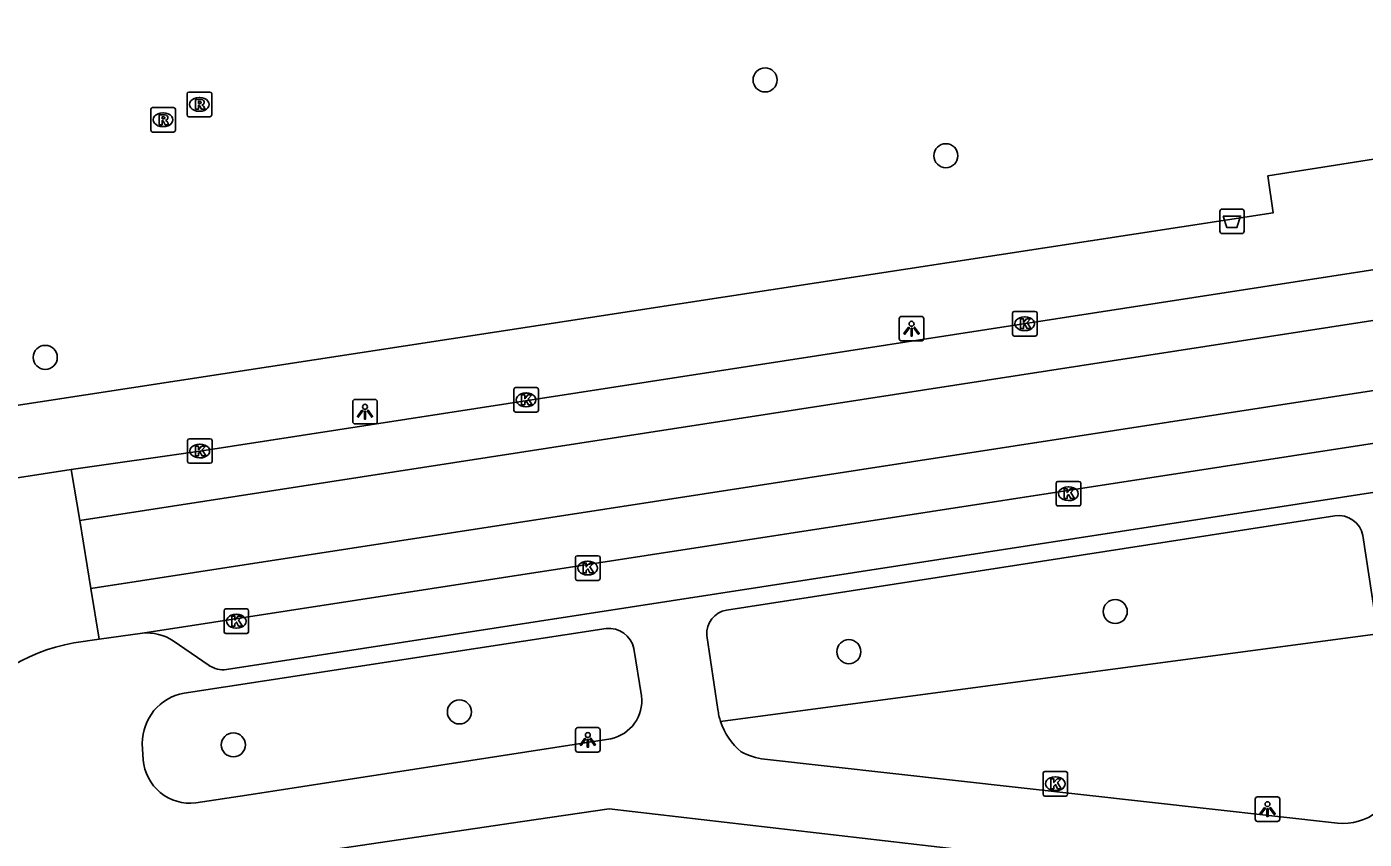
# Model space of a CAD drawing. Extents: x 162026 to 163499, y 387297 to 388169.
# Drawn here: x 162531.3 to 162585.7, y 387536.3 to 387569.3 of the extents above; entities that cross this region are included whole.
import ezdxf

# ---------------------------------------------------------------- set-up
doc = ezdxf.new("R2010")
doc.units = 0
for name, color, linetype in [('IMGEO_Afvalbak', 7, 'Continuous'), ('IMGEO_Boom', 7, 'Continuous'), ('IMGEO_Groenvoorziening', 7, 'Continuous'), ('IMGEO_Kolk', 7, 'Continuous'), ('IMGEO_Lichtpunt', 7, 'Continuous'), ('IMGEO_Rijbaan_lokaal_gesloten', 7, 'Continuous'), ('IMGEO_Rijbaan_lokaal_open', 7, 'Continuous'), ('IMGEO_Rioolput', 7, 'Continuous'), ('IMGEO_Voetpad_open', 7, 'Continuous')]:
    doc.layers.add(name, color=color, linetype=linetype)

msp = doc.modelspace()

# ---------------------------------------------------------------- linework, layer by layer
at = {"layer": 'IMGEO_Afvalbak'}
for p, q in [((162579.917, 387561.913), (162580.707, 387561.913)), ((162580.707, 387561.913), (162579.917, 387561.913)), ((162579.817, 387561.013), (162579.817, 387561.813)), ((162579.817, 387561.813), (162579.817, 387561.013)), ((162580.807, 387561.813), (162580.807, 387561.013)), ((162580.807, 387561.013), (162580.807, 387561.813)), ((162580.707, 387560.913), (162579.917, 387560.913)), ((162579.917, 387560.913), (162580.707, 387560.913))]:
    msp.add_line(p, q, dxfattribs=at)
msp.add_lwpolyline([(162579.96, 387561.627), (162580.664, 387561.627), (162580.515, 387561.157), (162580.109, 387561.157), (162579.96, 387561.627)], dxfattribs=at)
for centre, start, end in [((162579.917, 387561.813), 90, 180), ((162579.917, 387561.813), 90, 180), ((162580.707, 387561.813), 0, 90), ((162580.707, 387561.813), 360, 90), ((162579.917, 387561.013), 180, 270), ((162579.917, 387561.013), 180, 270), ((162580.707, 387561.013), 270, 0), ((162580.707, 387561.013), 270, 0)]:
    msp.add_arc(centre, 0.1, start, end, dxfattribs=at)
at = {"layer": 'IMGEO_Boom'}
for centre in [(162561.308, 387567.167), (162568.667, 387564.085), (162532.008, 387555.879), (162575.561, 387545.537), (162564.717, 387543.903), (162548.864, 387541.451), (162539.663, 387540.111)]:
    msp.add_circle(centre, 0.489, dxfattribs=at)
at = {"layer": 'IMGEO_Groenvoorziening'}
msp.add_lwpolyline([(162559.497, 387541.056), (162586.253, 387544.626)], dxfattribs=at)
at = {"layer": 'IMGEO_Kolk'}
for p, q in [((162571.377, 387556.821), (162571.377, 387557.673)), ((162571.452, 387557.747), (162572.304, 387557.747)), ((162572.378, 387557.673), (162572.378, 387556.821)), ((162571.865, 387557.527), (162571.89, 387557.527)), ((162572.304, 387556.747), (162571.452, 387556.747)), ((162571.888, 387556.967), (162571.863, 387556.967)), ((162551.078, 387553.723), (162551.078, 387554.575)), ((162551.153, 387554.649), (162552.005, 387554.649)), ((162551.566, 387554.429), (162551.591, 387554.429)), ((162552.079, 387554.575), (162552.079, 387553.723)), ((162551.589, 387553.869), (162551.564, 387553.869)), ((162552.005, 387553.649), (162551.153, 387553.649)), ((162537.797, 387551.642), (162537.797, 387552.494)), ((162537.872, 387552.568), (162538.724, 387552.568)), ((162538.285, 387552.348), (162538.31, 387552.348)), ((162538.798, 387552.494), (162538.798, 387551.642)), ((162538.724, 387551.568), (162537.872, 387551.568)), ((162538.308, 387551.788), (162538.283, 387551.788)), ((162573.155, 387549.905), (162573.155, 387550.757)), ((162573.23, 387550.831), (162574.082, 387550.831)), ((162573.643, 387550.611), (162573.668, 387550.611)), ((162574.156, 387550.757), (162574.156, 387549.905)), ((162573.666, 387550.051), (162573.641, 387550.051)), ((162574.082, 387549.831), (162573.23, 387549.831)), ((162553.662, 387547.806), (162554.514, 387547.806)), ((162553.587, 387546.88), (162553.587, 387547.732)), ((162554.075, 387547.586), (162554.1, 387547.586)), ((162554.588, 387547.732), (162554.588, 387546.88)), ((162554.514, 387546.806), (162553.662, 387546.806)), ((162554.098, 387547.026), (162554.073, 387547.026)), ((162539.36, 387545.643), (162540.212, 387545.643)), ((162539.285, 387544.717), (162539.285, 387545.569)), ((162539.773, 387545.423), (162539.798, 387545.423)), ((162540.286, 387545.569), (162540.286, 387544.717)), ((162540.212, 387544.643), (162539.36, 387544.643)), ((162539.796, 387544.863), (162539.771, 387544.863)), ((162572.621, 387538.102), (162572.621, 387538.954)), ((162572.696, 387539.028), (162573.548, 387539.028)), ((162573.109, 387538.808), (162573.134, 387538.808)), ((162573.622, 387538.954), (162573.622, 387538.102)), ((162573.548, 387538.028), (162572.696, 387538.028)), ((162573.132, 387538.248), (162573.107, 387538.248))]:
    msp.add_line(p, q, dxfattribs=at)
for points in [[(162571.377, 387556.821), (162571.377, 387557.673)], [(162571.452, 387557.747), (162572.304, 387557.747)], [(162572.378, 387557.673), (162572.378, 387556.821)], [(162571.698, 387557.447), (162571.821, 387557.447), (162571.821, 387557.296), (162571.951, 387557.447), (162572.115, 387557.447), (162571.969, 387557.296), (162572.122, 387557.047), (162571.97, 387557.047), (162571.885, 387557.211), (162571.821, 387557.144), (162571.821, 387557.047), (162571.698, 387557.047), (162571.698, 387557.447)], [(162572.304, 387556.747), (162571.452, 387556.747)], [(162551.078, 387553.723), (162551.078, 387554.575)], [(162551.153, 387554.649), (162552.005, 387554.649)], [(162551.399, 387554.349), (162551.522, 387554.349), (162551.522, 387554.198), (162551.652, 387554.349), (162551.816, 387554.349), (162551.67, 387554.198), (162551.823, 387553.949), (162551.671, 387553.949), (162551.586, 387554.113), (162551.522, 387554.046), (162551.522, 387553.949), (162551.399, 387553.949), (162551.399, 387554.349)], [(162552.079, 387554.575), (162552.079, 387553.723)], [(162552.005, 387553.649), (162551.153, 387553.649)], [(162537.797, 387551.642), (162537.797, 387552.494)], [(162537.872, 387552.568), (162538.724, 387552.568)], [(162538.118, 387552.268), (162538.241, 387552.268), (162538.241, 387552.117), (162538.371, 387552.268), (162538.535, 387552.268), (162538.389, 387552.117), (162538.542, 387551.868), (162538.39, 387551.868), (162538.305, 387552.032), (162538.241, 387551.965), (162538.241, 387551.868), (162538.118, 387551.868), (162538.118, 387552.268)], [(162538.798, 387552.494), (162538.798, 387551.642)], [(162538.724, 387551.568), (162537.872, 387551.568)], [(162573.155, 387549.905), (162573.155, 387550.757)], [(162573.23, 387550.831), (162574.082, 387550.831)], [(162573.476, 387550.531), (162573.599, 387550.531), (162573.599, 387550.38), (162573.729, 387550.531), (162573.893, 387550.531), (162573.747, 387550.38), (162573.9, 387550.131), (162573.748, 387550.131), (162573.663, 387550.295), (162573.599, 387550.228), (162573.599, 387550.131), (162573.476, 387550.131), (162573.476, 387550.531)], [(162574.156, 387550.757), (162574.156, 387549.905)], [(162574.082, 387549.831), (162573.23, 387549.831)], [(162553.662, 387547.806), (162554.514, 387547.806)], [(162553.587, 387546.88), (162553.587, 387547.732)], [(162553.908, 387547.506), (162554.031, 387547.506), (162554.031, 387547.355), (162554.161, 387547.506), (162554.325, 387547.506), (162554.179, 387547.355), (162554.332, 387547.106), (162554.18, 387547.106), (162554.095, 387547.27), (162554.031, 387547.203), (162554.031, 387547.106), (162553.908, 387547.106), (162553.908, 387547.506)], [(162554.588, 387547.732), (162554.588, 387546.88)], [(162554.514, 387546.806), (162553.662, 387546.806)], [(162539.36, 387545.643), (162540.212, 387545.643)], [(162539.285, 387544.717), (162539.285, 387545.569)], [(162539.606, 387545.343), (162539.729, 387545.343), (162539.729, 387545.192), (162539.859, 387545.343), (162540.023, 387545.343), (162539.877, 387545.192), (162540.03, 387544.943), (162539.878, 387544.943), (162539.793, 387545.107), (162539.729, 387545.04), (162539.729, 387544.943), (162539.606, 387544.943), (162539.606, 387545.343)], [(162540.286, 387545.569), (162540.286, 387544.717)], [(162540.212, 387544.643), (162539.36, 387544.643)], [(162572.621, 387538.102), (162572.621, 387538.954)], [(162572.696, 387539.028), (162573.548, 387539.028)], [(162572.942, 387538.728), (162573.065, 387538.728), (162573.065, 387538.577), (162573.195, 387538.728), (162573.359, 387538.728), (162573.213, 387538.577), (162573.366, 387538.328), (162573.214, 387538.328), (162573.129, 387538.492), (162573.065, 387538.425), (162573.065, 387538.328), (162572.942, 387538.328), (162572.942, 387538.728)], [(162573.622, 387538.954), (162573.622, 387538.102)], [(162573.548, 387538.028), (162572.696, 387538.028)]]:
    msp.add_lwpolyline(points, dxfattribs=at)
for centre, start, end in [((162571.454, 387557.671), 91.552, 178.448), ((162571.454, 387557.671), 91.552, 178.448), ((162572.302, 387557.671), 1.552, 88.448), ((162572.302, 387557.671), 1.552, 88.448), ((162571.454, 387556.823), 181.552, 268.448), ((162571.454, 387556.823), 181.552, 268.448), ((162572.302, 387556.823), 271.552, 358.448), ((162572.302, 387556.823), 271.552, 358.448), ((162551.155, 387554.573), 91.552, 178.448), ((162551.155, 387554.573), 91.552, 178.448), ((162552.003, 387554.573), 1.552, 88.448), ((162552.003, 387554.573), 1.552, 88.448), ((162551.155, 387553.725), 181.552, 268.448), ((162551.155, 387553.725), 181.552, 268.448), ((162552.003, 387553.725), 271.552, 358.448), ((162552.003, 387553.725), 271.552, 358.448), ((162537.874, 387552.492), 91.552, 178.448), ((162537.874, 387552.492), 91.552, 178.448), ((162538.722, 387552.492), 1.552, 88.448), ((162538.722, 387552.492), 1.552, 88.448), ((162537.874, 387551.644), 181.552, 268.448), ((162537.874, 387551.644), 181.552, 268.448), ((162538.722, 387551.644), 271.552, 358.448), ((162538.722, 387551.644), 271.552, 358.448), ((162573.232, 387550.755), 91.552, 178.448), ((162573.232, 387550.755), 91.552, 178.448), ((162574.08, 387550.755), 1.552, 88.448), ((162574.08, 387550.755), 1.552, 88.448), ((162573.232, 387549.907), 181.552, 268.448), ((162573.232, 387549.907), 181.552, 268.448), ((162574.08, 387549.907), 271.552, 358.448), ((162574.08, 387549.907), 271.552, 358.448), ((162553.664, 387547.73), 91.552, 178.448), ((162553.664, 387547.73), 91.552, 178.448), ((162554.512, 387547.73), 1.552, 88.448), ((162554.512, 387547.73), 1.552, 88.448), ((162553.664, 387546.882), 181.552, 268.448), ((162553.664, 387546.882), 181.552, 268.448), ((162554.512, 387546.882), 271.552, 358.448), ((162554.512, 387546.882), 271.552, 358.448), ((162539.362, 387545.567), 91.552, 178.448), ((162539.362, 387545.567), 91.552, 178.448), ((162540.21, 387545.567), 1.552, 88.448), ((162540.21, 387545.567), 1.552, 88.448), ((162539.362, 387544.719), 181.552, 268.448), ((162539.362, 387544.719), 181.552, 268.448), ((162540.21, 387544.719), 271.552, 358.448), ((162540.21, 387544.719), 271.552, 358.448), ((162572.698, 387538.952), 91.552, 178.448), ((162572.698, 387538.952), 91.552, 178.448), ((162573.546, 387538.952), 1.552, 88.448), ((162573.546, 387538.952), 1.552, 88.448), ((162572.698, 387538.104), 181.552, 268.448), ((162572.698, 387538.104), 181.552, 268.448), ((162573.546, 387538.104), 271.552, 358.448), ((162573.546, 387538.104), 271.552, 358.448)]:
    msp.add_arc(centre, 0.0765, start, end, dxfattribs=at)
for centre, major_axis, ratio, start_param, end_param in [((162571.864, 387557.247), (-0.387, 0.002), 0.722429, 4.712389, 7.853982), ((162571.889, 387557.247), (-0.39, 0.002), 0.717154, 1.570796, 4.712389), ((162551.565, 387554.149), (-0.387, 0.002), 0.722429, 4.712389, 7.853982), ((162551.59, 387554.149), (-0.39, 0.002), 0.717154, 1.570796, 4.712389), ((162538.284, 387552.068), (-0.387, 0.002), 0.722429, 4.712389, 7.853982), ((162538.309, 387552.068), (-0.39, 0.002), 0.717154, 1.570796, 4.712389), ((162573.642, 387550.331), (-0.387, 0.002), 0.722429, 4.712389, 7.853982), ((162573.667, 387550.331), (-0.39, 0.002), 0.717154, 1.570796, 4.712389), ((162554.074, 387547.306), (-0.387, 0.002), 0.722429, 4.712389, 7.853982), ((162554.099, 387547.306), (-0.39, 0.002), 0.717154, 1.570796, 4.712389), ((162539.772, 387545.143), (-0.387, 0.002), 0.722429, 4.712389, 7.853982), ((162539.797, 387545.143), (-0.39, 0.002), 0.717154, 1.570796, 4.712389), ((162573.108, 387538.528), (-0.387, 0.002), 0.722429, 4.712389, 7.853982), ((162573.133, 387538.528), (-0.39, 0.002), 0.717154, 1.570796, 4.712389)]:
    msp.add_ellipse(centre, major_axis=major_axis, ratio=ratio, start_param=start_param, end_param=end_param, dxfattribs=at)
at = {"layer": 'IMGEO_Lichtpunt'}
for p, q in [((162566.771, 387557.448), (162566.771, 387556.641)), ((162566.771, 387557.448), (162566.771, 387556.641)), ((162567.673, 387557.543), (162566.865, 387557.543)), ((162567.673, 387557.543), (162566.865, 387557.543)), ((162567.767, 387556.641), (162567.767, 387557.448)), ((162567.767, 387556.641), (162567.767, 387557.448)), ((162566.865, 387556.547), (162567.673, 387556.547)), ((162566.865, 387556.547), (162567.673, 387556.547)), ((162544.523, 387554.071), (162544.523, 387553.264)), ((162544.523, 387554.071), (162544.523, 387553.264)), ((162545.425, 387554.166), (162544.617, 387554.166)), ((162545.425, 387554.166), (162544.617, 387554.166)), ((162545.519, 387553.264), (162545.519, 387554.071)), ((162545.519, 387553.264), (162545.519, 387554.071)), ((162544.617, 387553.17), (162545.425, 387553.17)), ((162544.617, 387553.17), (162545.425, 387553.17)), ((162553.592, 387540.717), (162553.592, 387539.91)), ((162553.592, 387540.717), (162553.592, 387539.91)), ((162554.494, 387540.812), (162553.686, 387540.812)), ((162554.494, 387540.812), (162553.686, 387540.812)), ((162554.588, 387539.91), (162554.588, 387540.717)), ((162554.588, 387539.91), (162554.588, 387540.717)), ((162553.686, 387539.816), (162554.494, 387539.816)), ((162553.686, 387539.816), (162554.494, 387539.816)), ((162582.162, 387537.994), (162581.354, 387537.994)), ((162582.162, 387537.994), (162581.354, 387537.994)), ((162581.26, 387537.899), (162581.26, 387537.092)), ((162581.26, 387537.899), (162581.26, 387537.092)), ((162582.256, 387537.092), (162582.256, 387537.899)), ((162582.256, 387537.092), (162582.256, 387537.899)), ((162581.354, 387536.998), (162582.162, 387536.998)), ((162581.354, 387536.998), (162582.162, 387536.998))]:
    msp.add_line(p, q, dxfattribs=at)
for points in [[(162567.145, 387557.112), (162567.184, 387557.084), (162566.996, 387556.822), (162566.958, 387556.849), (162567.145, 387557.112)], [(162567.247, 387557.064), (162567.294, 387557.064), (162567.294, 387556.742), (162567.247, 387556.742), (162567.247, 387557.064)], [(162567.357, 387557.084), (162567.395, 387557.111), (162567.582, 387556.849), (162567.543, 387556.821), (162567.357, 387557.084)], [(162544.897, 387553.735), (162544.936, 387553.707), (162544.748, 387553.445), (162544.71, 387553.472), (162544.897, 387553.735)], [(162544.999, 387553.687), (162545.046, 387553.687), (162545.046, 387553.365), (162544.999, 387553.365), (162544.999, 387553.687)], [(162545.109, 387553.707), (162545.147, 387553.734), (162545.334, 387553.472), (162545.295, 387553.444), (162545.109, 387553.707)], [(162553.966, 387540.381), (162554.005, 387540.353), (162553.817, 387540.091), (162553.779, 387540.118), (162553.966, 387540.381)], [(162554.068, 387540.333), (162554.115, 387540.333), (162554.115, 387540.011), (162554.068, 387540.011), (162554.068, 387540.333)], [(162554.178, 387540.353), (162554.216, 387540.38), (162554.403, 387540.118), (162554.364, 387540.09), (162554.178, 387540.353)], [(162581.634, 387537.563), (162581.673, 387537.535), (162581.485, 387537.273), (162581.447, 387537.3), (162581.634, 387537.563)], [(162581.736, 387537.515), (162581.783, 387537.515), (162581.783, 387537.193), (162581.736, 387537.193), (162581.736, 387537.515)], [(162581.846, 387537.535), (162581.884, 387537.562), (162582.071, 387537.3), (162582.032, 387537.272), (162581.846, 387537.535)]]:
    msp.add_lwpolyline(points, dxfattribs=at)
for centre in [(162567.27, 387557.246), (162545.022, 387553.869), (162554.091, 387540.515), (162581.759, 387537.697)]:
    msp.add_circle(centre, 0.0994, dxfattribs=at)
for centre, start, end in [((162566.865, 387557.448), 90, 180), ((162566.865, 387557.448), 90, 180), ((162567.673, 387557.448), 0, 90), ((162567.673, 387557.448), 0, 90), ((162566.865, 387556.641), 180, 270), ((162566.865, 387556.641), 180, 270), ((162567.673, 387556.641), 270, 0), ((162567.673, 387556.641), 270, 360), ((162544.617, 387554.071), 90, 180), ((162544.617, 387554.071), 90, 180), ((162545.425, 387554.071), 0, 90), ((162545.425, 387554.071), 0, 90), ((162544.617, 387553.264), 180, 270), ((162544.617, 387553.264), 180, 270), ((162545.425, 387553.264), 270, 0), ((162545.425, 387553.264), 270, 360), ((162553.686, 387540.717), 90, 180), ((162553.686, 387540.717), 90, 180), ((162554.494, 387540.717), 0, 90), ((162554.494, 387540.717), 0, 90), ((162553.686, 387539.91), 180, 270), ((162553.686, 387539.91), 180, 270), ((162554.494, 387539.91), 270, 0), ((162554.494, 387539.91), 270, 360), ((162581.354, 387537.899), 90, 180), ((162581.354, 387537.899), 90, 180), ((162582.162, 387537.899), 0, 90), ((162582.162, 387537.899), 0, 90), ((162581.354, 387537.092), 180, 270), ((162581.354, 387537.092), 180, 270), ((162582.162, 387537.092), 270, 0), ((162582.162, 387537.092), 270, 360)]:
    msp.add_arc(centre, 0.0946, start, end, dxfattribs=at)
at = {"layer": 'IMGEO_Rijbaan_lokaal_gesloten'}
for points in [[(162533.057, 387551.319), (162538.298, 387552.068), (162654.07, 387569.952)], [(162533.408, 387549.238), (162654.392, 387567.945)], [(162533.858, 387546.47), (162654.819, 387565.133)], [(162535.963, 387544.661), (162652.989, 387562.695)], [(162650.184, 387560.281), (162539.383, 387543.174)], [(162535.963, 387544.661), (162534.199, 387544.414)], [(162538.672, 387543.343), (162537.215, 387544.343)]]:
    msp.add_lwpolyline(points, dxfattribs=at)
for centre, radius, start, end in [((162536.127, 387542.685), 1.983, 56.7407, 94.7565), ((162539.266, 387544.261), 1.094, 237.1091, 276.1495)]:
    msp.add_arc(centre, radius, start, end, dxfattribs=at)
at = {"layer": 'IMGEO_Rijbaan_lokaal_open'}
for points in [[(162509.387, 387547.66), (162533.057, 387551.319)], [(162533.408, 387549.238), (162533.057, 387551.319)], [(162533.858, 387546.47), (162533.408, 387549.238)], [(162534.199, 387544.414), (162533.858, 387546.47)], [(162534.199, 387544.414), (162533.176, 387544.268)]]:
    msp.add_lwpolyline(points, dxfattribs=at)
msp.add_arc((162534.59, 387536.652), 7.746, 100.5179, 188.1422, dxfattribs=at)
at = {"layer": 'IMGEO_Rioolput'}
for p, q in [((162537.78, 387565.746), (162537.78, 387566.598)), ((162537.855, 387566.672), (162538.707, 387566.672)), ((162538.268, 387566.452), (162538.293, 387566.452)), ((162538.781, 387566.598), (162538.781, 387565.746)), ((162536.302, 387565.121), (162536.302, 387565.973)), ((162536.377, 387566.047), (162537.229, 387566.047)), ((162536.79, 387565.827), (162536.815, 387565.827)), ((162537.303, 387565.973), (162537.303, 387565.121)), ((162538.291, 387565.892), (162538.266, 387565.892)), ((162536.813, 387565.267), (162536.788, 387565.267)), ((162538.707, 387565.672), (162537.855, 387565.672)), ((162537.229, 387565.047), (162536.377, 387565.047))]:
    msp.add_line(p, q, dxfattribs=at)
for points in [[(162537.78, 387565.746), (162537.78, 387566.598)], [(162537.855, 387566.672), (162538.707, 387566.672)], [(162538.369, 387566.37), (162538.117, 387566.372), (162538.117, 387565.972)], [(162538.295, 387566.291), (162538.241, 387566.291), (162538.241, 387566.21)], [(162538.781, 387566.598), (162538.781, 387565.746)], [(162536.302, 387565.121), (162536.302, 387565.973)], [(162536.377, 387566.047), (162537.229, 387566.047)], [(162536.891, 387565.745), (162536.639, 387565.747), (162536.639, 387565.347)], [(162537.303, 387565.973), (162537.303, 387565.121)], [(162538.117, 387565.972), (162538.241, 387565.972), (162538.241, 387566.134), (162538.252, 387566.134)], [(162538.241, 387566.21), (162538.293, 387566.21)], [(162538.299, 387566.105), (162538.37, 387565.972), (162538.51, 387565.972), (162538.445, 387566.098)], [(162536.639, 387565.347), (162536.763, 387565.347), (162536.763, 387565.509), (162536.774, 387565.509)], [(162536.817, 387565.666), (162536.763, 387565.666), (162536.763, 387565.585)], [(162536.763, 387565.585), (162536.815, 387565.585)], [(162536.821, 387565.48), (162536.892, 387565.347), (162537.032, 387565.347), (162536.967, 387565.473)], [(162538.707, 387565.672), (162537.855, 387565.672)], [(162537.229, 387565.047), (162536.377, 387565.047)]]:
    msp.add_lwpolyline(points, dxfattribs=at)
for centre, radius, start, end in [((162537.857, 387566.596), 0.0765, 91.552, 178.448), ((162537.857, 387566.596), 0.0765, 91.552, 178.448), ((162538.301, 387566.195), 0.0964, 77.0061, 93.1865), ((162538.315, 387566.252), 0.0378, 276.6634, 79.6772), ((162538.368, 387566.26), 0.109, 350.3612, 89.416), ((162538.705, 387566.596), 0.0765, 1.552, 88.448), ((162538.705, 387566.596), 0.0765, 1.552, 88.448), ((162536.379, 387565.971), 0.0765, 91.552, 178.448), ((162536.379, 387565.971), 0.0765, 91.552, 178.448), ((162536.89, 387565.635), 0.109, 350.3612, 89.416), ((162537.227, 387565.971), 0.0765, 1.552, 88.448), ((162537.227, 387565.971), 0.0765, 1.552, 88.448), ((162537.857, 387565.748), 0.0765, 181.552, 268.448), ((162537.857, 387565.748), 0.0765, 181.552, 268.448), ((162538.251, 387566.081), 0.0533, 26.0293, 88.6989), ((162538.277, 387566.399), 0.19, 274.7715, 282.9687), ((162538.366, 387566.26), 0.112, 277.5842, 350.9817), ((162538.35, 387566.045), 0.108, 29.5134, 73.7905), ((162538.705, 387565.748), 0.0765, 271.552, 358.448), ((162538.705, 387565.748), 0.0765, 271.552, 358.448), ((162536.773, 387565.456), 0.0533, 26.0293, 88.6989), ((162536.799, 387565.774), 0.19, 274.7715, 282.9687), ((162536.823, 387565.57), 0.0964, 77.0061, 93.1865), ((162536.837, 387565.627), 0.0378, 276.6634, 79.6772), ((162536.888, 387565.635), 0.112, 277.5842, 350.9817), ((162536.872, 387565.42), 0.108, 29.5134, 73.7905), ((162536.379, 387565.123), 0.0765, 181.552, 268.448), ((162536.379, 387565.123), 0.0765, 181.552, 268.448), ((162537.227, 387565.123), 0.0765, 271.552, 358.448), ((162537.227, 387565.123), 0.0765, 271.552, 358.448)]:
    msp.add_arc(centre, radius, start, end, dxfattribs=at)
for centre, major_axis, ratio, start_param, end_param in [((162538.267, 387566.172), (-0.387, 0.002), 0.722429, 4.712389, 7.853982), ((162538.292, 387566.172), (-0.39, 0.002), 0.717154, 1.570796, 4.712389), ((162536.789, 387565.547), (-0.387, 0.002), 0.722429, 4.712389, 7.853982), ((162536.814, 387565.547), (-0.39, 0.002), 0.717154, 1.570796, 4.712389)]:
    msp.add_ellipse(centre, major_axis=major_axis, ratio=ratio, start_param=start_param, end_param=end_param, dxfattribs=at)
at = {"layer": 'IMGEO_Voetpad_open'}
for points in [[(162593.206, 387563.663), (162588.795, 387562.978), (162588.566, 387564.34), (162581.778, 387563.272), (162581.994, 387561.763), (162526.214, 387553.209), (162526.176, 387553.529), (162526.082, 387553.514)], [(162559.738, 387545.597), (162584.503, 387549.428)], [(162585.644, 387548.625), (162586.253, 387544.626)], [(162537.655, 387542.213), (162554.839, 387544.841)], [(162559.386, 387541.548), (162558.937, 387544.561)], [(162555.963, 387544.037), (162556.279, 387542.1)], [(162535.994, 387539.504), (162535.958, 387540.173)], [(162555.031, 387540.363), (162540.212, 387538.067), (162538.132, 387537.752)], [(162584.601, 387536.928), (162561.289, 387539.524)], [(162589.597, 387533.5), (162554.961, 387537.508), (162551.428, 387536.989), (162542.162, 387535.629)]]:
    msp.add_lwpolyline(points, dxfattribs=at)
for centre, radius, start, end in [((162584.653, 387548.428), 1.011, 11.2118, 98.5148), ((162559.91, 387544.637), 0.975, 100.1271, 184.453), ((162554.968, 387543.833), 1.016, 11.5808, 97.2667), ((162538.011, 387540.191), 2.053, 99.9839, 180.5045), ((162554.709, 387541.911), 1.581, 281.7365, 6.8705), ((162562.047, 387541.89), 2.683, 187.3201, 198.1071), ((162562.025, 387541.883), 2.66, 198.1066, 230.4119), ((162561.708, 387542.466), 2.972, 242.3804, 261.9006), ((162537.902, 387539.651), 1.913, 184.4188, 276.9149), ((162584.855, 387539.101), 2.187, 263.3409, 354.79)]:
    msp.add_arc(centre, radius, start, end, dxfattribs=at)

doc.saveas('drawing.dxf')
